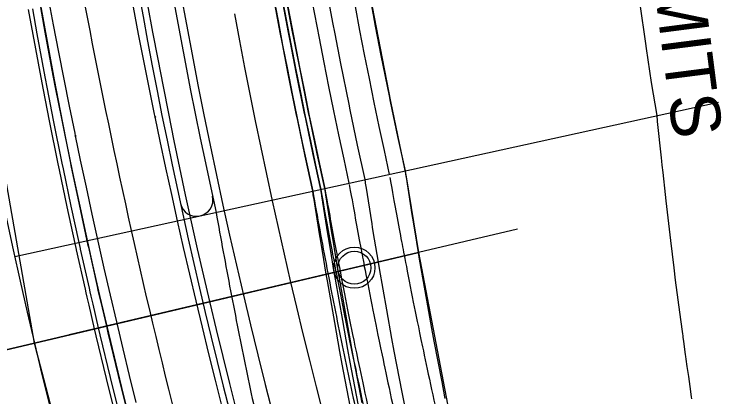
# Model space of a CAD drawing. Extents: x -70 to 701944, y -4 to 666871.
# Drawn here: x 668219.5 to 668305.3, y 656220.1 to 656266.5 of the extents above; entities that cross this region are included whole.
import ezdxf

# ---------------------------------------------------------------- set-up
doc = ezdxf.new("R2010")
doc.units = 0
for name, color, linetype in [('R_Detour', 7, 'Continuous'), ('R_Draft', 7, 'Continuous'), ('R_Horz Alg', 7, 'Continuous'), ('R_No Plot', 7, 'Continuous'), ('R_Proposed Const Limits', 7, 'Continuous'), ('R_Proposed Road', 7, 'Continuous'), ('R_Striping', 7, 'Continuous'), ('R_Water', 7, 'Continuous'), ('T_Indications', 7, 'Continuous'), ('T_Vehicle Path Lt Major', 7, 'Continuous'), ('T_Vehicle Path Lt Minor', 7, 'Continuous'), ('T_Vehicle Path Rt', 7, 'Continuous')]:
    doc.layers.add(name, color=color, linetype=linetype)

msp = doc.modelspace()

# ---------------------------------------------------------------- linework, layer by layer
at = {"layer": 'R_Detour'}
msp.add_line((668280.481, 656240.391), (668226.122, 656227.576), dxfattribs=at)
at = {"layer": 'R_Draft'}
msp.add_line((668219.526, 656237.072), (668304.847, 656255.838), dxfattribs=at)
at = {"layer": 'R_Horz Alg'}
msp.add_lwpolyline([(668215.102, 656224.978), (668228.728, 656228.191)], dxfattribs=at)
msp.add_arc((668919.004, 656390.918), 716.197, 184.270523, 204.123313, dxfattribs=at)
at = {"layer": 'R_No Plot'}
for points in [[(668203.487, 656355.108), (668251.852, 656358.719), (668253.161, 656341.197), (668253.893, 656332.226), (668254.707, 656323.663), (668256.989, 656304.018), (668259.175, 656288.746), (668262.093, 656271.387), (668265.097, 656255.918), (668267.006, 656246.759), (668268.493, 656237.565), (668221.915, 656226.584), (668216.775, 656255.73), (668213.367, 656272.838), (668209.96, 656289.947), (668208.341, 656303.042), (668205.828, 656325.201), (668204.769, 656337.932)], [(668145.584, 656319.648), (668148.917, 656289.832), (668153.337, 656260.517), (668160.437, 656224.08), (668163.658, 656212.851), (668221.915, 656226.584), (668216.775, 656255.73), (668209.96, 656289.947), (668206.722, 656316.137), (668205.828, 656325.201), (668149.946, 656320.05)], [(668221.915, 656226.584), (668268.493, 656237.565), (668273.962, 656208.989), (668279.753, 656184.24), (668287.701, 656155.706), (668291.176, 656146.581), (668251.57, 656131.168), (668244.19, 656150.993), (668230.404, 656194.02)], [(668163.658, 656212.851), (668174.905, 656177.818), (668188.213, 656142.348), (668200.781, 656111.402), (668251.57, 656131.168), (668244.19, 656150.993), (668237.799, 656169.607), (668229.783, 656196.07), (668221.915, 656226.584)]]:
    msp.add_lwpolyline(points, close=True, dxfattribs=at)
msp.add_circle((668260.706, 656235.729), 2.5, dxfattribs=at)
at = {"layer": 'R_Proposed Const Limits'}
msp.add_lwpolyline([(668301.64, 656219.804), (668301.605, 656220.064), (668301.432, 656221.303), (668301.254, 656222.527), (668301.081, 656223.738), (668300.957, 656224.618), (668300.912, 656224.935), (668300.878, 656225.18), (668300.748, 656226.117), (668300.654, 656226.794), (668300.593, 656227.24), (668300.587, 656227.285), (668300.581, 656227.329), (668300.578, 656227.347), (668300.577, 656227.355), (668300.575, 656227.373), (668300.562, 656227.462), (668300.532, 656227.685), (668300.295, 656229.428), (668299.661, 656234.235), (668299.476, 656235.707), (668299.071, 656239.045), (668298.519, 656243.855), (668298.433, 656244.623), (668298.137, 656247.296), (668298.041, 656248.186), (668297.989, 656248.662), (668297.945, 656249.077), (668297.485, 656253.465), (668297.478, 656253.529), (668297.409, 656254.205), (668296.754, 656258.212), (668296.148, 656262.329), (668296.062, 656262.962), (668295.347, 656267.703)], dxfattribs=at)
at = {"layer": 'R_Proposed Road'}
msp.add_line((668221.008, 656230.48), (668221.008, 656230.48), dxfattribs=at)
for points in [[(668271.732, 656219.843), (668271.687, 656220.072), (668271.337, 656221.869), (668270.396, 656226.832), (668270.115, 656228.351), (668269.492, 656231.799), (668268.627, 656236.771), (668268.493, 656237.565), (668268.031, 656240.331), (668267.88, 656241.254), (668267.8, 656241.746), (668267.73, 656242.177), (668267.011, 656246.725), (668267.001, 656246.792), (668266.893, 656247.493), (668265.992, 656251.651), (668265.097, 656255.918), (668264.962, 656256.574), (668263.968, 656261.504), (668263.276, 656265.061), (668263.012, 656266.442), (668262.093, 656271.387)], [(668266.853, 656218.796), (668266.499, 656220.606), (668265.548, 656225.605), (668265.265, 656227.136), (668264.636, 656230.609), (668263.762, 656235.617), (668263.626, 656236.417), (668263.16, 656239.205), (668263.007, 656240.134), (668262.926, 656240.63), (668262.856, 656241.063), (668262.129, 656245.646), (668262.119, 656245.712), (668262.009, 656246.419), (668261.102, 656250.608), (668260.2, 656254.907), (668260.064, 656255.568), (668259.063, 656260.535), (668258.365, 656264.119), (668258.1, 656265.51), (668257.174, 656270.492)], [(668260.21, 656218.965), (668259.247, 656224.011), (668258.96, 656225.557), (668258.323, 656229.063), (668257.437, 656234.118), (668257.3, 656234.926), (668256.827, 656237.74), (668256.673, 656238.678), (668256.59, 656239.178), (668256.519, 656239.616), (668255.782, 656244.242), (668255.772, 656244.31), (668255.661, 656245.023), (668254.745, 656249.252), (668253.834, 656253.593), (668253.697, 656254.26), (668252.686, 656259.275), (668251.982, 656262.894), (668251.714, 656264.298), (668250.779, 656269.328)], [(668261.177, 656219.217), (668260.216, 656224.257), (668259.93, 656225.8), (668259.294, 656229.301), (668258.41, 656234.349), (668258.273, 656235.155), (668257.802, 656237.965), (668257.647, 656238.902), (668257.565, 656239.402), (668257.494, 656239.839), (668256.759, 656244.458), (668256.748, 656244.525), (668256.638, 656245.238), (668255.723, 656249.461), (668254.814, 656253.795), (668254.676, 656254.461), (668253.667, 656259.469), (668252.964, 656263.082), (668252.696, 656264.484), (668251.763, 656269.507)], [(668261.661, 656219.343), (668260.701, 656224.379), (668260.415, 656225.921), (668259.78, 656229.42), (668258.897, 656234.464), (668258.759, 656235.27), (668258.289, 656238.078), (668258.134, 656239.014), (668258.053, 656239.513), (668257.981, 656239.95), (668257.247, 656244.566), (668257.237, 656244.633), (668257.126, 656245.345), (668256.212, 656249.565), (668255.303, 656253.896), (668255.166, 656254.562), (668254.158, 656259.566), (668253.455, 656263.177), (668253.187, 656264.578), (668252.255, 656269.596)], [(668231.553, 656218.69), (668230.662, 656222.286), (668229.411, 656227.476), (668229.215, 656228.305), (668228.54, 656231.196), (668228.318, 656232.16), (668228.199, 656232.675), (668228.097, 656233.125), (668227.027, 656237.883), (668227.012, 656237.952), (668226.85, 656238.686), (668225.894, 656243.099), (668224.943, 656247.629), (668224.8, 656248.324), (668223.746, 656253.557), (668223.011, 656257.333), (668222.731, 656258.798), (668221.755, 656264.047), (668221.213, 656267.064)], [(668232.038, 656218.812), (668231.147, 656222.405), (668229.898, 656227.591), (668229.702, 656228.42), (668229.027, 656231.309), (668228.805, 656232.272), (668228.687, 656232.786), (668228.584, 656233.236), (668227.515, 656237.991), (668227.5, 656238.06), (668227.338, 656238.794), (668226.383, 656243.204), (668225.433, 656247.73), (668225.29, 656248.425), (668224.236, 656253.654), (668223.502, 656257.427), (668223.222, 656258.892), (668222.247, 656264.136), (668221.706, 656267.151)], [(668233.008, 656219.055), (668232.119, 656222.643), (668230.871, 656227.822), (668230.675, 656228.649), (668230.001, 656231.534), (668229.779, 656232.496), (668229.662, 656233.01), (668229.559, 656233.459), (668228.492, 656238.207), (668228.476, 656238.276), (668228.315, 656239.009), (668227.361, 656243.412), (668226.413, 656247.932), (668226.27, 656248.626), (668225.217, 656253.848), (668224.484, 656257.616), (668224.205, 656259.078), (668223.231, 656264.315), (668222.69, 656267.326)]]:
    msp.add_lwpolyline(points, dxfattribs=at)
for radius in [707.197, 725.197]:
    msp.add_arc((668919.004, 656390.918), radius, 184.270523, 204.123313, dxfattribs=at)
at = {"layer": 'R_Striping'}
for centre, radius, start, end in [((668919.004, 656390.918), 691.197, 184.270523, 192.404344), ((668919.004, 656390.918), 695.197, 184.270523, 200.430569), ((668919.004, 656390.918), 737.197, 184.194321, 200.430569), ((668241.561, 656243.972), 2, 192.56191, 12.24678)]:
    msp.add_arc(centre, radius, start, end, dxfattribs=at)
for points in [[(668243.942, 656242.442), (668244.227, 656240.852), (668244.797, 656237.671), (668245.694, 656232.908), (668246.622, 656228.148), (668247.585, 656223.394), (668248.581, 656218.646), (668249.61, 656213.903), (668250.674, 656209.167), (668251.771, 656204.436), (668252.901, 656199.712), (668254.065, 656194.995), (668255.262, 656190.285), (668256.492, 656185.581), (668257.756, 656180.886), (668259.053, 656176.197), (668260.384, 656171.517), (668261.747, 656166.845), (668263.144, 656162.181), (668264.574, 656157.526), (668266.035, 656152.879), (668267.037, 656149.789), (668267.538, 656148.244)], [(668195.109, 656231.702), (668195.55, 656230.027), (668196.43, 656226.678), (668197.795, 656221.667), (668199.192, 656216.667), (668200.624, 656211.678), (668202.091, 656206.7), (668203.592, 656201.735), (668205.127, 656196.781), (668206.697, 656191.84), (668208.301, 656186.91), (668209.94, 656181.994), (668211.612, 656177.091), (668213.318, 656172.201), (668215.058, 656167.324), (668216.831, 656162.461), (668218.638, 656157.611), (668220.479, 656152.776), (668222.353, 656147.955), (668224.26, 656143.149), (668226.199, 656138.357), (668227.519, 656135.174), (668228.18, 656133.583)]]:
    msp.add_open_spline(points, degree=3, dxfattribs=at)
at = {"layer": 'R_Water'}
msp.add_circle((668260.706, 656235.729), 2, dxfattribs=at)
at = {"layer": 'T_Indications'}
for radius in [679.197, 678.197, 677.697, 674.697, 669.697]:
    msp.add_arc((668919.004, 656390.918), radius, 184.270523, 192.404344, dxfattribs=at)
for points in [[(668265.014, 656246.689), (668265.364, 656244.73), (668265.708, 656242.801), (668266.421, 656238.95), (668266.789, 656237.02), (668267.912, 656231.243), (668268.695, 656227.398), (668271.145, 656215.884), (668272.913, 656208.237), (668276.716, 656193.008), (668278.751, 656185.428), (668282.003, 656174.113), (668283.118, 656170.356), (668284.844, 656164.721), (668285.429, 656162.839), (668286.605, 656159.121), (668287.21, 656157.248), (668287.822, 656155.355)], [(668256.646, 656245.195), (668256.996, 656243.237), (668257.345, 656241.281), (668258.069, 656237.375), (668258.44, 656235.423), (668259.578, 656229.571), (668260.371, 656225.678), (668262.852, 656214.018), (668264.642, 656206.273), (668268.494, 656190.852), (668270.555, 656183.176), (668273.847, 656171.718), (668274.978, 656167.909), (668276.724, 656162.21), (668277.314, 656160.312), (668278.511, 656156.524), (668279.122, 656154.634), (668279.734, 656152.74)], [(668257.139, 656245.283), (668257.488, 656243.324), (668257.837, 656241.37), (668258.56, 656237.467), (668258.931, 656235.517), (668260.068, 656229.67), (668260.86, 656225.779), (668263.339, 656214.127), (668265.129, 656206.389), (668268.977, 656190.979), (668271.037, 656183.308), (668274.327, 656171.859), (668275.456, 656168.053), (668277.202, 656162.357), (668277.791, 656160.461), (668278.987, 656156.677), (668279.598, 656154.787), (668280.21, 656152.894)], [(668260.092, 656245.81), (668260.442, 656243.852), (668260.789, 656241.907), (668261.508, 656238.023), (668261.878, 656236.08), (668263.01, 656230.26), (668263.798, 656226.386), (668266.266, 656214.786), (668268.048, 656207.082), (668271.879, 656191.74), (668273.93, 656184.103), (668277.205, 656172.704), (668278.329, 656168.917), (668280.068, 656163.244), (668280.655, 656161.353), (668281.844, 656157.593), (668282.453, 656155.71), (668283.065, 656153.817)], [(668255.662, 656245.02), (668255.941, 656243.457), (668256.498, 656240.331), (668257.376, 656235.649), (668258.285, 656230.972), (668259.228, 656226.3), (668260.203, 656221.633), (668261.212, 656216.971), (668262.253, 656212.316), (668263.328, 656207.666), (668264.435, 656203.023), (668265.575, 656198.387), (668266.748, 656193.757), (668267.954, 656189.134), (668269.193, 656184.518), (668270.464, 656179.91), (668271.769, 656175.31), (668273.105, 656170.717), (668274.474, 656166.133), (668275.877, 656161.557), (668277.309, 656156.989), (668278.292, 656153.951), (668278.783, 656152.433)]]:
    msp.add_open_spline(points, degree=3, dxfattribs=at)
at = {"layer": 'T_Vehicle Path Lt Major'}
msp.add_arc((663153.359, 655099.466), 5178.919, 11.926242, 12.723498, dxfattribs=at)
at = {"layer": 'T_Vehicle Path Lt Minor'}
for points in [[(668236.557, 656254.024), (668236.49, 656254.348), (668235.827, 656257.593), (668235.179, 656260.84), (668234.544, 656264.091), (668233.925, 656267.344), (668233.32, 656270.6), (668232.731, 656273.859), (668232.157, 656277.121), (668231.599, 656280.385), (668231.056, 656283.652), (668230.529, 656286.922), (668230.018, 656290.194), (668229.524, 656293.469), (668229.045, 656296.746), (668228.583, 656300.024), (668228.138, 656303.305), (668227.922, 656304.946)], [(668226.902, 656251.722), (668226.834, 656252.05), (668226.162, 656255.333), (668225.503, 656258.618), (668224.857, 656261.905), (668224.223, 656265.196), (668223.602, 656268.488), (668222.994, 656271.783), (668222.399, 656275.08), (668221.817, 656278.38), (668221.247, 656281.682), (668220.691, 656284.986), (668220.147, 656288.292), (668219.619, 656291.601), (668219.11, 656294.913), (668218.619, 656298.228), (668218.145, 656301.546), (668217.916, 656303.206)], [(668244.659, 656218.853), (668243.852, 656222.064), (668243.058, 656225.279), (668242.276, 656228.497), (668241.508, 656231.718), (668240.752, 656234.942), (668240.009, 656238.169), (668239.279, 656241.399), (668238.562, 656244.632), (668237.858, 656247.867), (668237.167, 656251.106), (668236.557, 656254.024)], [(668234.252, 656219.377), (668233.453, 656222.631), (668232.667, 656225.888), (668231.894, 656229.149), (668231.133, 656232.412), (668230.385, 656235.678), (668229.649, 656238.947), (668228.927, 656242.218), (668228.216, 656245.493), (668227.519, 656248.77), (668226.902, 656251.722)]]:
    msp.add_lwpolyline(points, dxfattribs=at)
for centre in [(668236.557, 656254.024), (668236.557, 656254.024), (668226.902, 656251.722), (668226.902, 656251.722)]:
    msp.add_circle(centre, 0.0417, dxfattribs=at)
msp.add_arc((669069.119, 656426.3), 855.933, 188.13167, 195.206937, dxfattribs=at)
at = {"layer": 'T_Vehicle Path Rt'}
for points in [[(668246.426, 656218.436), (668245.599, 656221.69), (668244.787, 656224.948), (668243.992, 656228.209), (668243.212, 656231.475), (668242.448, 656234.744), (668241.7, 656238.017), (668240.968, 656241.294), (668240.252, 656244.574), (668239.551, 656247.857), (668238.867, 656251.144), (668238.198, 656254.434), (668237.546, 656257.727), (668236.909, 656261.024), (668236.289, 656264.323), (668235.684, 656267.626)], [(668256.933, 656218.083), (668256.112, 656221.289), (668255.306, 656224.498), (668254.515, 656227.712), (668253.739, 656230.929), (668252.979, 656234.15), (668252.233, 656237.374), (668251.503, 656240.601), (668250.788, 656243.832), (668250.089, 656247.066), (668249.405, 656250.303), (668248.736, 656253.544), (668248.083, 656256.787), (668247.445, 656260.034), (668246.823, 656263.284), (668246.216, 656266.536)]]:
    msp.add_lwpolyline(points, dxfattribs=at)
for radius, start in [(690.197, 184.287093), (742.197, 184.270523)]:
    msp.add_arc((668919.004, 656390.918), radius, start, 204.123313, dxfattribs=at)

# ---------------------------------------------------------------- texts
at = {"layer": 'R_No Plot'}
msp.add_text('+', height=0.1, rotation=102.62487, dxfattribs=at).set_placement((668220.181, 656234.35))
at = {"layer": 'R_Proposed Const Limits'}
msp.add_text('CONST. LIMITS', height=6, rotation=277.34388, dxfattribs=at).set_placement((668291.983, 656309.112))

doc.saveas('drawing.dxf')
